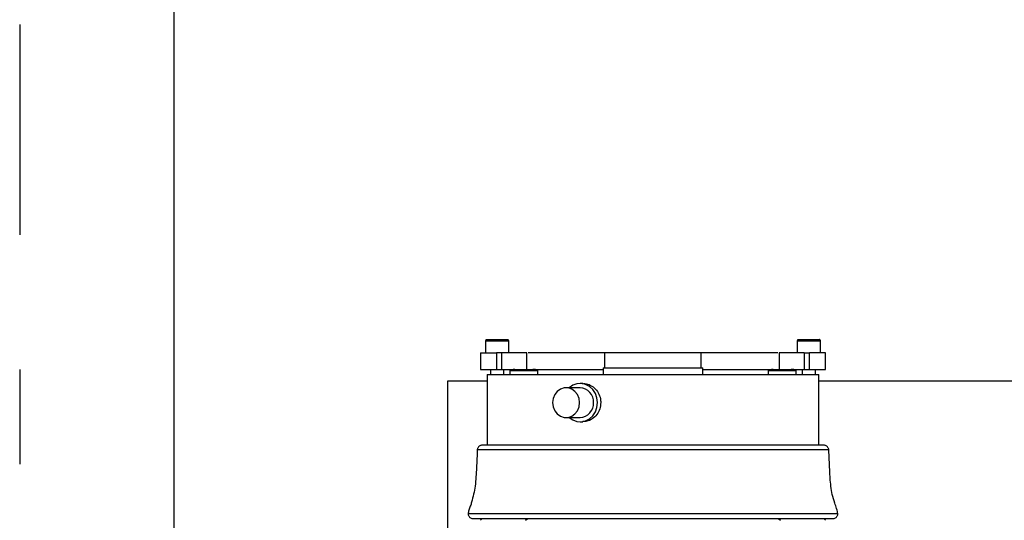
# Model space of a CAD drawing. Header units: inches. Extents: x 170 to 312, y 215 to 248.
# Tile 307 of 529: x 225.242 to 225.972, y 244.482 to 244.853. Entities that reach past the tile are written whole.
import ezdxf

# ---------------------------------------------------------------- set-up
doc = ezdxf.new("R2010")
doc.units = ezdxf.units.IN
doc.header["$LTSCALE"] = 0.25
doc.header["$MEASUREMENT"] = 0
doc.linetypes.add('PHANTOM2', pattern=[1.25, 0.625, -0.125, 0.125, -0.125, 0.125, -0.125])
for name, color, linetype in [('ANNOTATIONS', 1, 'Continuous'), ('HIDDEN', 6, 'PHANTOM2'), ('MOTOR LH', 7, 'Continuous')]:
    doc.layers.add(name, color=color, linetype=linetype)
doc.styles.add('ARIAL', font='arial.ttf', dxfattribs={"height": 0.09375})
doc.dimstyles.new('STANDARD$0', dxfattribs={"dimtxt": 0.09375, "dimasz": 0.09375, "dimexe": 0.03125, "dimexo": 0.046875, "dimgap": 0.09, "dimtad": 0, "dimtih": 1, "dimtoh": 1, "dimdec": 4, "dimzin": 0, "dimdsep": 46, "dimtxsty": 'ARIAL', "dimcen": 0.09, "dimadec": 0, "dimazin": 0, "dimtfac": 1, "dimtdec": 4, "dimtofl": 0, "dimtmove": 0, "dimatfit": 1, "dimfxl": 1, "dimtolj": 1, "dimtzin": 0, "dimarcsym": 0})

# ---------------------------------------------------------------- blocks, each defined once
blk = doc.blocks.new('*D52')
at = {"layer": 'ANNOTATIONS', "color": 0, "lineweight": -2, "transparency": 16777216}
for p, q in [((225.35642, 244.36635), (225.35642, 244.95483)), ((226.44236, 243.50697), (226.44236, 244.95483)), ((225.45017, 244.92358), (225.61428, 244.92358)), ((226.34861, 244.92358), (226.1845, 244.92358))]:
    blk.add_line(p, q, dxfattribs=at)
at = {"layer": 'ANNOTATIONS', "color": 0, "transparency": 16777216}
for points in [[(225.45017, 244.93921), (225.45017, 244.90796), (225.35642, 244.92358)], [(226.34861, 244.93921), (226.34861, 244.90796), (226.44236, 244.92358)]]:
    blk.add_solid(points, dxfattribs=at)
at = {"layer": 'defpoints', "color": 0, "transparency": 16777216}
for p in [(226.44236, 244.92358), (225.35642, 244.31947), (226.44236, 243.4601)]:
    blk.add_point(p, dxfattribs=at)
at = {"layer": 'ANNOTATIONS', "color": 0, "transparency": 16777216, "insert": (225.89939, 244.92358), "char_height": 0.09375, "attachment_point": 5, "style": 'ARIAL'}
blk.add_mtext('\\A1;16 1/8"', dxfattribs=at)
blk = doc.blocks.new('*D53')
at = {"layer": 'ANNOTATIONS', "color": 0, "lineweight": -2, "transparency": 16777216}
for p, q in [((225.24167, 244.89671), (225.24167, 245.23471)), ((226.44236, 243.50697), (226.44236, 245.23471)), ((225.33542, 245.20346), (225.55691, 245.20346)), ((226.34861, 245.20346), (226.12713, 245.20346))]:
    blk.add_line(p, q, dxfattribs=at)
at = {"layer": 'ANNOTATIONS', "color": 0, "transparency": 16777216}
for points in [[(225.33542, 245.21909), (225.33542, 245.18784), (225.24167, 245.20346)], [(226.34861, 245.21909), (226.34861, 245.18784), (226.44236, 245.20346)]]:
    blk.add_solid(points, dxfattribs=at)
at = {"layer": 'defpoints', "color": 0, "transparency": 16777216}
for p in [(226.44236, 245.20346), (225.24167, 244.84983), (226.44236, 243.4601)]:
    blk.add_point(p, dxfattribs=at)
at = {"layer": 'ANNOTATIONS', "color": 0, "transparency": 16777216, "insert": (225.84202, 245.20346), "char_height": 0.09375, "attachment_point": 5, "style": 'ARIAL'}
blk.add_mtext('\\A1;18 1/2"', dxfattribs=at)

msp = doc.modelspace()

# ---------------------------------------------------------------- linework, layer by layer
at = {"layer": 'HIDDEN'}
msp.add_line((225.24167, 244.84983), (225.24167, 244.52331), dxfattribs=at)
at = {"layer": 'MOTOR LH'}
for p, q in [((225.58735, 244.61487), (225.58735, 244.60601)), ((225.58735, 244.61487), (225.60458, 244.61487)), ((225.60458, 244.60601), (225.60458, 244.61487)), ((225.81865, 244.61487), (225.81865, 244.60601)), ((225.81865, 244.61487), (225.83588, 244.61487)), ((225.83588, 244.60601), (225.83588, 244.61487)), ((225.58366, 244.60601), (225.58366, 244.59371)), ((225.59552, 244.60601), (225.59552, 244.59371)), ((225.59953, 244.60601), (225.59552, 244.60601)), ((225.59953, 244.59371), (225.59953, 244.60601)), ((225.61811, 244.59371), (225.61811, 244.60603)), ((225.67579, 244.59494), (225.67579, 244.60601)), ((225.74744, 244.60601), (225.67579, 244.60601)), ((225.74744, 244.59494), (225.74744, 244.60601)), ((225.80512, 244.60603), (225.80512, 244.59371)), ((225.8237, 244.60601), (225.8237, 244.59371)), ((225.8237, 244.60601), (225.82771, 244.60601)), ((225.82771, 244.59371), (225.82771, 244.60601)), ((225.83957, 244.59371), (225.83957, 244.60601)), ((225.58366, 244.59371), (225.60843, 244.59371)), ((225.59104, 244.59371), (225.59104, 244.59002)), ((225.60089, 244.59002), (225.60089, 244.59371)), ((225.60526, 244.59297), (225.60526, 244.59002)), ((225.60526, 244.59297), (225.62618, 244.59297)), ((225.62298, 244.59371), (225.6747, 244.59371)), ((225.62618, 244.59002), (225.62618, 244.59297)), ((225.6747, 244.59494), (225.6747, 244.59002)), ((225.6747, 244.59494), (225.74852, 244.59494)), ((225.74852, 244.59002), (225.74852, 244.59494)), ((225.74852, 244.59371), (225.80013, 244.59371)), ((225.79705, 244.59297), (225.79705, 244.59002)), ((225.79705, 244.59297), (225.81797, 244.59297)), ((225.81483, 244.59371), (225.83957, 244.59371)), ((225.81797, 244.59002), (225.81797, 244.59297)), ((225.82234, 244.59371), (225.82234, 244.59002)), ((225.83218, 244.59002), (225.83218, 244.59371)), ((225.55917, 244.5851), (225.55917, 244.41651)), ((225.58858, 244.5851), (225.55917, 244.5851)), ((225.58858, 244.59002), (225.58858, 244.53749)), ((225.58858, 244.59002), (225.83465, 244.59002)), ((225.83465, 244.53749), (225.83465, 244.59002)), ((226.05917, 244.5851), (225.83465, 244.5851)), ((225.65754, 244.58018), (225.64714, 244.58018)), ((225.65963, 244.58333), (225.65754, 244.58333)), ((225.64714, 244.55803), (225.65754, 244.55803)), ((225.65754, 244.55488), (225.65963, 244.55488)), ((225.84202, 244.53405), (225.58121, 244.53405)), ((225.83834, 244.53749), (225.58489, 244.53749)), ((225.84879, 244.48667), (225.57443, 244.48667)), ((225.57812, 244.48298), (225.8451, 244.48298)), ((225.58489, 244.48298), (225.58366, 244.48175)), ((225.61698, 244.48175), (225.61865, 244.48298)), ((225.80457, 244.48298), (225.80624, 244.48175)), ((225.83957, 244.48175), (225.83834, 244.48298))]:
    msp.add_line(p, q, dxfattribs=at)
at = {"layer": 'MOTOR LH', "flags": 128}
for points in [[(225.65718, 244.5691), (225.65677, 244.57222), (225.65558, 244.57509), (225.65371, 244.57747), (225.65131, 244.57918), (225.64857, 244.58006), (225.64571, 244.58006), (225.64297, 244.57918), (225.64057, 244.57747), (225.6387, 244.57509), (225.63751, 244.57222), (225.6371, 244.5691), (225.63751, 244.56599), (225.6387, 244.56312), (225.64057, 244.56074), (225.64297, 244.55903), (225.64571, 244.55814), (225.64857, 244.55814), (225.65131, 244.55903), (225.65371, 244.56074), (225.65558, 244.56312), (225.65677, 244.56599), (225.65718, 244.5691)], [(225.67043, 244.5691), (225.67003, 244.57264), (225.66884, 244.57596), (225.66694, 244.57884), (225.66445, 244.58112), (225.66152, 244.58263), (225.65835, 244.5833), (225.65512, 244.58308), (225.65205, 244.58198), (225.64945, 244.58018)], [(225.64945, 244.55803), (225.65205, 244.55623), (225.65512, 244.55513), (225.65835, 244.55491), (225.66152, 244.55558), (225.66445, 244.55709), (225.66694, 244.55937), (225.66884, 244.56225), (225.67003, 244.56557), (225.67043, 244.5691)]]:
    msp.add_lwpolyline(points, dxfattribs=at)
at = {"layer": 'MOTOR LH'}
for centre, start, end in [((225.65704, 244.56964), 357.07011, 87.30241), ((225.65704, 244.56857), 272.69759, 2.92989)]:
    msp.add_arc(centre, 0.01055, start, end, dxfattribs=at)
for points, knots in [([(225.58834, 244.61586), (225.58824, 244.61585), (225.58805, 244.61583), (225.58777, 244.6157), (225.58753, 244.61547), (225.58737, 244.61516), (225.58736, 244.61493), (225.58735, 244.61482)], [0, 0, 0, 0, 0.177794, 0.3694, 0.566645, 0.79285, 1, 1, 1, 1]), ([(225.60458, 244.61482), (225.60457, 244.61491), (225.60457, 244.61511), (225.60445, 244.61539), (225.60424, 244.61564), (225.60394, 244.61582), (225.6037, 244.61585), (225.60359, 244.61586)], [0, 0, 0, 0, 0.174507, 0.364037, 0.56095, 0.789089, 1, 1, 1, 1]), ([(225.81964, 244.61586), (225.81954, 244.61585), (225.81934, 244.61583), (225.81907, 244.6157), (225.81883, 244.61547), (225.81867, 244.61516), (225.81866, 244.61493), (225.81865, 244.61482)], [0, 0, 0, 0, 0.177794, 0.3694, 0.566645, 0.79285, 1, 1, 1, 1]), ([(225.83587, 244.61482), (225.83587, 244.61491), (225.83587, 244.61511), (225.83575, 244.61539), (225.83554, 244.61564), (225.83524, 244.61582), (225.835, 244.61585), (225.83489, 244.61586)], [0, 0, 0, 0, 0.174507, 0.364037, 0.56095, 0.789089, 1, 1, 1, 1]), ([(225.61798, 244.60601), (225.61802, 244.60601), (225.61818, 244.60601), (225.61721, 244.60601), (225.61512, 244.60601), (225.61194, 244.60601), (225.60807, 244.60601), (225.60377, 244.60601), (225.60094, 244.60601), (225.59953, 244.60601)], [0, 0, 0, 0, 0.046788, 0.205657, 0.364525, 0.523394, 0.682263, 0.841131, 1, 1, 1, 1]), ([(225.67579, 244.60601), (225.671, 244.60601), (225.66143, 244.60601), (225.64783, 244.60601), (225.63508, 244.60601), (225.62536, 244.60601), (225.62037, 244.60601), (225.61888, 244.60601)], [0, 0, 0, 0, 0.2260203, 0.4520405, 0.6780608, 0.904081, 1, 1, 1, 1]), ([(225.80431, 244.60601), (225.80284, 244.60601), (225.79786, 244.60601), (225.78815, 244.60601), (225.7754, 244.60601), (225.76179, 244.60601), (225.75223, 244.60601), (225.74744, 244.60601)], [0, 0, 0, 0, 0.095238, 0.321428, 0.547619, 0.773809, 1, 1, 1, 1]), ([(225.8237, 244.60601), (225.82229, 244.60601), (225.81946, 244.60601), (225.81516, 244.60601), (225.81129, 244.60601), (225.80811, 244.60601), (225.80602, 244.60601), (225.80505, 244.60601), (225.80521, 244.60601), (225.80525, 244.60601)], [0, 0, 0, 0, 0.158869, 0.317737, 0.476606, 0.635475, 0.794343, 0.953212, 1, 1, 1, 1]), ([(225.60905, 244.59371), (225.60821, 244.59369), (225.60713, 244.59366), (225.60593, 244.5934), (225.60552, 244.59326), (225.60534, 244.59313), (225.60529, 244.59306), (225.60526, 244.593), (225.60526, 244.59295), (225.60528, 244.5929), (225.60531, 244.59285), (225.60534, 244.59283), (225.60535, 244.59281)], [0, 0, 0, 0, 0.603506, 0.77516, 0.890773, 0.914054, 0.933023, 0.948891, 0.960031, 0.971682, 0.984788, 1, 1, 1, 1]), ([(225.62609, 244.59281), (225.6261, 244.59283), (225.62613, 244.59285), (225.62616, 244.5929), (225.62618, 244.59295), (225.62618, 244.593), (225.62615, 244.59306), (225.6261, 244.59313), (225.62597, 244.59323), (225.6257, 244.59334), (225.62517, 244.59349), (225.62405, 244.59367), (225.62307, 244.59369), (225.62239, 244.59371)], [0, 0, 0, 0, 0.015204, 0.028303, 0.039948, 0.051082, 0.066942, 0.085901, 0.10917, 0.185661, 0.29154, 0.510095, 1, 1, 1, 1]), ([(225.80084, 244.59371), (225.8, 244.59369), (225.79892, 244.59366), (225.79772, 244.5934), (225.7973, 244.59326), (225.79713, 244.59313), (225.79708, 244.59306), (225.79705, 244.59301), (225.79705, 244.59297), (225.79705, 244.59296)], [0, 0, 0, 0, 0.630372, 0.809667, 0.930427, 0.954744, 0.974558, 0.991133, 1, 1, 1, 1]), ([(225.81788, 244.59281), (225.81789, 244.59283), (225.81792, 244.59285), (225.81795, 244.5929), (225.81797, 244.59295), (225.81797, 244.593), (225.81794, 244.59306), (225.81789, 244.59313), (225.81776, 244.59323), (225.81749, 244.59334), (225.81696, 244.59349), (225.81584, 244.59367), (225.81486, 244.59369), (225.81418, 244.59371)], [0, 0, 0, 0, 0.015204, 0.028303, 0.039948, 0.051082, 0.066942, 0.085901, 0.10917, 0.185661, 0.29154, 0.510095, 1, 1, 1, 1]), ([(225.65964, 244.58315), (225.66012, 244.5832), (225.66202, 244.5834), (225.66537, 244.5821), (225.66907, 244.57939), (225.67173, 244.57541), (225.67277, 244.57176), (225.67284, 244.56963), (225.67286, 244.5691)], [0, 0, 0, 0, 0.071605, 0.284841, 0.498583, 0.71357, 0.928615, 1, 1, 1, 1]), ([(225.67286, 244.5691), (225.67271, 244.56751), (225.67241, 244.56433), (225.6701, 244.56007), (225.66672, 244.55688), (225.66301, 244.55505), (225.66058, 244.55506), (225.65962, 244.55506)], [0, 0, 0, 0, 0.213766, 0.427496, 0.642127, 0.857353, 1, 1, 1, 1]), ([(225.58124, 244.53453), (225.58104, 244.52996), (225.58065, 244.52082), (225.58002, 244.50763), (225.57787, 244.49817), (225.57613, 244.49229), (225.57479, 244.48937), (225.57455, 244.48725), (225.57443, 244.48619)], [0, 0, 0, 0, 0.2798642, 0.5597572, 0.8058252, 0.8703473, 0.9350653, 1, 1, 1, 1]), ([(225.58489, 244.53749), (225.58458, 244.53747), (225.58394, 244.53742), (225.58299, 244.53702), (225.58214, 244.53635), (225.58154, 244.53545), (225.58122, 244.53451), (225.58121, 244.53388), (225.58121, 244.53358)], [0, 0, 0, 0, 0.15675, 0.318942, 0.507526, 0.687653, 0.852934, 1, 1, 1, 1]), ([(225.84202, 244.53358), (225.84202, 244.53388), (225.84201, 244.53451), (225.84169, 244.53545), (225.84108, 244.53635), (225.84024, 244.53702), (225.83929, 244.53742), (225.83865, 244.53747), (225.83834, 244.53749)], [0, 0, 0, 0, 0.147066, 0.312347, 0.492474, 0.681058, 0.84325, 1, 1, 1, 1]), ([(225.8488, 244.48619), (225.84854, 244.48761), (225.84804, 244.49045), (225.84608, 244.49522), (225.84412, 244.50271), (225.84294, 244.51255), (225.84259, 244.52376), (225.84219, 244.53094), (225.84199, 244.53453)], [0, 0, 0, 0, 0.088, 0.175932, 0.313895, 0.56017, 0.780094, 1, 1, 1, 1]), ([(225.57446, 244.48714), (225.57445, 244.48687), (225.57441, 244.48629), (225.57462, 244.48539), (225.57507, 244.48452), (225.57576, 244.48378), (225.57663, 244.48325), (225.57745, 244.48301), (225.57795, 244.48299), (225.57812, 244.48298)], [0, 0, 0, 0, 0.132315, 0.278151, 0.434634, 0.597039, 0.759445, 0.915928, 1, 1, 1, 1]), ([(225.8451, 244.48298), (225.84528, 244.48299), (225.84578, 244.48301), (225.8466, 244.48325), (225.84747, 244.48378), (225.84816, 244.48452), (225.84861, 244.48539), (225.84882, 244.48629), (225.84878, 244.48687), (225.84876, 244.48714)], [0, 0, 0, 0, 0.084072, 0.240555, 0.402961, 0.565366, 0.721849, 0.867685, 1, 1, 1, 1])]:
    msp.add_open_spline(points, degree=3, knots=knots, dxfattribs=at)
for points in [[(225.58834, 244.61586), (225.58845, 244.61586), (225.58868, 244.61586), (225.59044, 244.61586), (225.59297, 244.61586), (225.59496, 244.61586), (225.59596, 244.61586)], [(225.59596, 244.61586), (225.59696, 244.61586), (225.59896, 244.61586), (225.60148, 244.61586), (225.60325, 244.61586), (225.60348, 244.61586), (225.60359, 244.61586)], [(225.81964, 244.61586), (225.81975, 244.61586), (225.81998, 244.61586), (225.82174, 244.61586), (225.82426, 244.61586), (225.82626, 244.61586), (225.82726, 244.61586)], [(225.82726, 244.61586), (225.82826, 244.61586), (225.83026, 244.61586), (225.83278, 244.61586), (225.83455, 244.61586), (225.83478, 244.61586), (225.83489, 244.61586)], [(225.58366, 244.60601), (225.58383, 244.60601), (225.58416, 244.60601), (225.58676, 244.60601), (225.59058, 244.60601), (225.59387, 244.60601), (225.59552, 244.60601)], [(225.83957, 244.60601), (225.8394, 244.60601), (225.83907, 244.60601), (225.83646, 244.60601), (225.83264, 244.60601), (225.82936, 244.60601), (225.82771, 244.60601)], [(225.60905, 244.59371), (225.60915, 244.59371), (225.60935, 244.59371), (225.61089, 244.59371), (225.6131, 244.59371), (225.61572, 244.59371), (225.61834, 244.59371), (225.62055, 244.59371), (225.62209, 244.59371), (225.62229, 244.59371), (225.62239, 244.59371)], [(225.80084, 244.59371), (225.80094, 244.59371), (225.80114, 244.59371), (225.80268, 244.59371), (225.80489, 244.59371), (225.80751, 244.59371), (225.81013, 244.59371), (225.81233, 244.59371), (225.81388, 244.59371), (225.81408, 244.59371), (225.81418, 244.59371)]]:
    msp.add_open_spline(points, degree=3, dxfattribs=at)

# ---------------------------------------------------------------- dimensions: what is measured, and where the dimension line sits
at = {"layer": 'ANNOTATIONS'}
for base, p1, text, picture, middle in [((226.44236, 245.20346), (225.24167, 244.84983), '18 1/2"', '*D53', (225.84202, 245.20346)), ((226.44236, 244.92358), (225.35642, 244.31947), '16 1/8"', '*D52', (225.89939, 244.92358))]:
    dim = msp.add_linear_dim(base=base, p1=p1, p2=(226.44236, 243.4601), text=text, dimstyle='STANDARD$0', override={"dimtxsty": 'ARIAL'}, dxfattribs=at)
    dim.commit()
    dim.dimension.update_dxf_attribs({"geometry": picture, "text_midpoint": middle})

doc.saveas('drawing.dxf')
